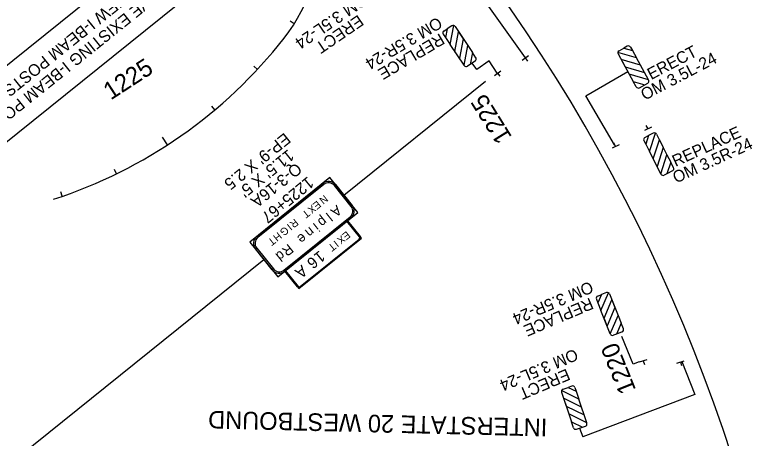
# Model space of a CAD drawing. Extents: x 2001876 to 2025694, y 804561 to 868938.
# Drawn here: x 2022302 to 2023577, y 812979 to 813699 of the extents above; entities that cross this region are included whole.
import ezdxf

# ---------------------------------------------------------------- set-up
doc = ezdxf.new("R2010")
doc.units = 0
for name, color, linetype in [('RD_EX_RW', 7, 'Continuous'), ('RD_PD_CLEAR ZONE', 7, 'Continuous'), ('RD_Sketch2', 7, 'Continuous'), ('RD_TX_RoadID', 7, 'Continuous'), ('TR SN EXTRUDED PANEL SIGNS - GROUND MOUNTED', 7, 'Continuous'), ('TR SN FLAT SHEET - TYPE III - FIXED SZ and MSG SIGN', 7, 'Continuous')]:
    doc.layers.add(name, color=color, linetype=linetype)

msp = doc.modelspace()

# ---------------------------------------------------------------- linework, layer by layer
at = {"layer": 'RD_PD_CLEAR ZONE'}
for centre, radius, start, end in [((2020794.3, 812071.9), 2864.8, 355.713, 56.9613), ((2022534.2, 813836), 286.5, 321.9293, 46.2689), ((2024056.8, 815086.3), 1432.4, 231.3988, 266.755), ((2022115.3, 814164), 818.5, 287.9445, 321.9293)]:
    msp.add_arc(centre, radius, start, end, dxfattribs=at)
at = {"layer": 'RD_Sketch2'}
for p, q in [((2022777, 813683.9), (2022770.2, 813688.1)), ((2022714.3, 813606.2), (2022708.4, 813611.6)), ((2022641.8, 813537.3), (2022636.7, 813543.4)), ((2022561.5, 813477.8), (2022552.8, 813491.2)), ((2022474.6, 813428.6), (2022471.1, 813435.8)), ((2022382.3, 813390.3), (2022379.6, 813397.8))]:
    msp.add_line(p, q, dxfattribs=at)
at = {"layer": 'TR SN EXTRUDED PANEL SIGNS - GROUND MOUNTED'}
for p, q in [((2022861.6, 813392.4), (2023102.7, 813586.2)), ((2022826, 813412.5), (2022827.6, 813410.5)), ((2022845.4, 813408.6), (2022847.4, 813410.2)), ((2022875.9, 813374.6), (2022874, 813373)), ((2022872, 813355.2), (2022873.6, 813353.3)), ((2022715.1, 813320), (2022713.5, 813322)), ((2022887.8, 813317.5), (2022888.6, 813316.5)), ((2022889.1, 813321.8), (2022888.1, 813321.1)), ((2022711.1, 813300.6), (2022713.1, 813302.2)), ((2022101.4, 812781), (2022725.4, 813282.9)), ((2022741.7, 813266.7), (2022739.7, 813265.1)), ((2022761.1, 813262.8), (2022759.5, 813264.7)), ((2022783.5, 813236.9), (2022782.5, 813236.1)), ((2022787.9, 813235.5), (2022787.1, 813236.5)), ((2023262.4, 812995.6), (2023268.5, 812981.1))]:
    msp.add_line(p, q, dxfattribs=at)
for points in [[(2022634, 813761.4), (2022115, 813344), (2022051.2, 813423.4), (2022570.2, 813840.7)], [(2022837.8, 813422), (2022701.6, 813312.5), (2022749.3, 813253.2), (2022885.5, 813362.8), (2022837.8, 813422)], [(2022827.6, 813410.5), (2022715.1, 813320), (2022713.5, 813322), (2022826, 813412.5), (2022827.6, 813410.5)], [(2022874, 813373), (2022845.4, 813408.6), (2022847.4, 813410.2), (2022875.9, 813374.6), (2022874, 813373)], [(2022759.5, 813264.7), (2022872, 813355.2), (2022873.6, 813353.3), (2022761.1, 813262.8), (2022759.5, 813264.7)], [(2022867.7, 813348.5), (2022761.1, 813262.8), (2022784.9, 813233.2), (2022891.5, 813318.9), (2022867.7, 813348.5)], [(2022888.1, 813321.1), (2022866.7, 813347.7), (2022867.7, 813348.5), (2022889.1, 813321.8), (2022888.1, 813321.1)], [(2022787.1, 813236.5), (2022887.8, 813317.5), (2022888.6, 813316.5), (2022787.9, 813235.5), (2022787.1, 813236.5)], [(2022713.1, 813302.2), (2022741.7, 813266.7), (2022739.7, 813265.1), (2022711.1, 813300.6), (2022713.1, 813302.2)], [(2022762.1, 813263.6), (2022783.5, 813236.9), (2022782.5, 813236.1), (2022761.1, 813262.8), (2022762.1, 813263.6)]]:
    msp.add_lwpolyline(points, close=True, dxfattribs=at)
for points in [[(2023170.6, 813626.1), (2023057, 813785.1), (2022969.2, 813728.9)], [(2023122.5, 813599.8), (2023108.9, 813620.8), (2023088, 813605.8), (2023079.9, 813617.1)], [(2023322, 813478), (2023273.4, 813561.2), (2023344.9, 813602.6)], [(2023364.1, 813108.3), (2023354, 813104.6), (2023334.7, 813151.9)], [(2023436.6, 813109.1), (2023458.6, 813052.7), (2023268.5, 812981.1)]]:
    msp.add_lwpolyline(points, dxfattribs=at)
for centre, radius, start, end in [((2022835.5, 813400.6), 15.2, 38.8074, 128.8077), ((2022835.5, 813400.6), 12.7, 38.8074, 128.8077), ((2022864.1, 813365.1), 15.2, 308.8078, 38.8074), ((2022864.1, 813365.1), 12.7, 308.8078, 38.8074), ((2022723, 813310.1), 15.2, 128.8077, 218.8079), ((2022723, 813310.1), 12.7, 128.8077, 218.8079), ((2022886.2, 813319.5), 2.53, 308.8078, 38.8074), ((2022886.2, 813319.5), 3.8, 308.8078, 38.8074), ((2022751.6, 813274.6), 15.2, 218.8076, 308.8078), ((2022751.6, 813274.6), 12.7, 218.8076, 308.8078), ((2022785.5, 813238.5), 3.8, 218.8076, 308.8078), ((2022785.5, 813238.5), 2.53, 218.8076, 308.8078)]:
    msp.add_arc(centre, radius, start, end, dxfattribs=at)
at = {"layer": 'TR SN FLAT SHEET - TYPE III - FIXED SZ and MSG SIGN'}
for p, q in [((2023045.2, 813680.5), (2023037.5, 813675.3)), ((2023042.4, 813648.7), (2023048.8, 813680.9)), ((2023031.9, 813671.6), (2023037.5, 813675.3)), ((2023037.5, 813675.3), (2023034.6, 813660.4)), ((2023050.7, 813679.4), (2023072.6, 813646.7)), ((2023030.8, 813666), (2023034.6, 813660.4)), ((2023034.6, 813660.4), (2023042.4, 813648.7)), ((2023066, 813613.4), (2023042.4, 813648.7)), ((2023066, 813613.4), (2023072.6, 813646.7)), ((2023072.6, 813646.7), (2023080.5, 813635)), ((2023329.9, 813638), (2023338, 813642.5)), ((2023343.9, 813645.7), (2023338, 813642.5)), ((2023338, 813642.5), (2023352.6, 813638.2)), ((2023349.4, 813644.2), (2023352.6, 813638.2)), ((2023080.5, 813635), (2023076.5, 813614.8)), ((2023086.3, 813626.2), (2023080.5, 813635)), ((2023165, 813622.1), (2023175.8, 813629.8)), ((2023359.5, 813625.9), (2023327.9, 813635)), ((2023328.4, 813632.6), (2023347.3, 813598.1)), ((2023352.6, 813638.2), (2023359.5, 813625.9)), ((2023085.3, 813620.7), (2023076.5, 813614.8)), ((2023170.3, 813625.9), (2023174.2, 813620.5)), ((2023380, 813588.7), (2023359.5, 813625.9)), ((2023066.4, 813612.9), (2023066, 813613.4)), ((2023076.5, 813614.8), (2023072, 813611.8)), ((2023117.7, 813596.1), (2023128.4, 813603.8)), ((2023123, 813599.9), (2023126.9, 813594.5)), ((2023380, 813588.7), (2023347.3, 813598.1)), ((2023347.3, 813598.1), (2023354.2, 813585.7)), ((2023359.3, 813576.5), (2023354.2, 813585.7)), ((2023354.2, 813585.7), (2023373.9, 813580)), ((2023364.7, 813575), (2023373.9, 813580)), ((2023373.9, 813580), (2023378.7, 813582.7)), ((2023380.3, 813588.1), (2023380, 813588.7)), ((2023385, 813507.8), (2023373.2, 813502)), ((2023379.2, 813504.9), (2023376.3, 813510.9)), ((2023373.9, 813490.4), (2023379.9, 813493.5)), ((2023379.9, 813493.5), (2023375.2, 813479)), ((2023388.2, 813497.7), (2023379.9, 813493.5)), ((2023381.7, 813466.4), (2023391.8, 813497.7)), ((2023393.5, 813495.9), (2023411.4, 813460.9)), ((2023330, 813478.1), (2023318.1, 813472.4)), ((2023324.1, 813475.3), (2023321.2, 813481.3)), ((2023372.2, 813485), (2023375.2, 813479)), ((2023375.2, 813479), (2023381.7, 813466.4)), ((2023401, 813428.6), (2023381.7, 813466.4)), ((2023401, 813428.6), (2023411.4, 813460.9)), ((2023411.4, 813460.9), (2023417.8, 813448.3)), ((2023417.8, 813448.3), (2023411.5, 813428.7)), ((2023422.6, 813438.9), (2023417.8, 813448.3)), ((2023401.3, 813428), (2023401, 813428.6)), ((2023411.5, 813428.7), (2023406.6, 813426.3)), ((2023420.9, 813433.5), (2023411.5, 813428.7)), ((2023293.5, 813220.5), (2023299.8, 813223)), ((2023299.8, 813223), (2023293.8, 813209)), ((2023299, 813195.9), (2023312, 813226.1)), ((2023308.3, 813226.5), (2023299.8, 813223)), ((2023313.5, 813224.2), (2023328.2, 813187.7)), ((2023291.3, 813215.3), (2023293.8, 813209)), ((2023293.8, 813209), (2023299, 813195.9)), ((2023314.8, 813156.5), (2023299, 813195.9)), ((2023314.8, 813156.5), (2023328.2, 813187.7)), ((2023328.2, 813187.7), (2023333.4, 813174.6)), ((2023333.4, 813174.6), (2023325.3, 813155.7)), ((2023337.3, 813164.8), (2023333.4, 813174.6)), ((2023335.1, 813159.6), (2023325.3, 813155.7)), ((2023315.1, 813155.9), (2023314.8, 813156.5)), ((2023325.3, 813155.7), (2023320.3, 813153.7)), ((2023364.9, 813108.4), (2023377.5, 813112.4)), ((2023371.1, 813110.4), (2023373.1, 813104)), ((2023428, 813106.4), (2023440.6, 813110.4)), ((2023434.3, 813108.4), (2023436.3, 813102.1)), ((2023261.4, 813045), (2023232, 813059.6)), ((2023232, 813057.1), (2023244.5, 813019.9)), ((2023234.5, 813062.2), (2023243.3, 813065.1)), ((2023249.7, 813067.3), (2023243.3, 813065.1)), ((2023243.3, 813065.1), (2023256.9, 813058.4)), ((2023254.8, 813064.8), (2023256.9, 813058.4)), ((2023256.9, 813058.4), (2023261.4, 813045)), ((2023274.9, 813004.7), (2023261.4, 813045)), ((2023274.9, 813004.7), (2023244.5, 813019.9)), ((2023244.5, 813019.9), (2023249, 813006.4)), ((2023252.3, 812996.5), (2023249, 813006.4)), ((2023249, 813006.4), (2023267.4, 812997.3)), ((2023275.1, 813004.1), (2023274.9, 813004.7)), ((2023257.4, 812993.9), (2023267.4, 812997.3)), ((2023267.4, 812997.3), (2023272.6, 812999))]:
    msp.add_line(p, q, dxfattribs=at)
for points in [[(2023058.2, 813625.2), (2023050.3, 813636.9), (2023056.9, 813670.2), (2023064.8, 813658.5)], [(2023373.1, 813601.1), (2023366.3, 813613.5), (2023333.7, 813622.9), (2023340.5, 813610.5)], [(2023394.5, 813441.2), (2023388.1, 813453.8), (2023398.6, 813486.1), (2023405, 813473.5)], [(2023309.5, 813169.7), (2023304.3, 813182.8), (2023317.6, 813214), (2023322.9, 813200.9)], [(2023270.4, 813018.1), (2023265.9, 813031.6), (2023235.5, 813046.7), (2023240, 813033.3)]]:
    msp.add_lwpolyline(points, close=True, dxfattribs=at)
for centre, start, end in [((2023047.4, 813677.2), 69.6622, 123.8065), ((2023047.4, 813677.2), 33.8065, 69.6621), ((2023034.1, 813668.3), 123.8065, 213.8065), ((2023345.9, 813642.2), 28.8772, 118.8771), ((2023331.9, 813634.5), 118.8772, 173.0214), ((2023331.9, 813634.5), 173.0215, 208.8772), ((2023083, 813624), 303.8065, 33.8065), ((2023069.7, 813615.1), 213.8065, 303.8065), ((2023376.8, 813586.2), 298.8772, 28.8772), ((2023362.8, 813578.5), 208.8772, 298.8772), ((2023375.7, 813486.8), 117.0321, 207.0321), ((2023390, 813494.1), 62.8878, 117.0321), ((2023390, 813494.1), 27.0321, 62.8878), ((2023419.1, 813437.1), 297.0321, 27.0321), ((2023404.8, 813429.8), 207.0321, 297.0321), ((2023309.8, 813222.8), 57.689, 111.8332), ((2023309.8, 813222.8), 21.8333, 57.6889), ((2023295, 813216.8), 111.8333, 201.8333), ((2023333.6, 813163.3), 291.8333, 21.8333), ((2023318.8, 813157.4), 201.8333, 291.8333), ((2023235.8, 813058.4), 162.6854, 198.541), ((2023235.8, 813058.4), 108.541, 162.6853), ((2023251, 813063.5), 18.541, 108.541), ((2023256.1, 812997.7), 198.541, 288.541), ((2023271.3, 813002.8), 288.541, 18.541)]:
    msp.add_arc(centre, 4, start, end, dxfattribs=at)

# ---------------------------------------------------------------- texts
at = {"layer": 'RD_EX_RW'}
for s, rotation, p in [('1225', 33.0329, (2022464.7, 813553.2)), ('1225', 121.9244, (2023148.5, 813491.4)), ('1220', 111.9244, (2023359.2, 813061))]:
    msp.add_text(s, height=30, rotation=rotation, dxfattribs=at).set_placement(p)
at = {"layer": 'RD_TX_RoadID'}
msp.add_text('INTERSTATE 20 WESTBOUND', height=30, rotation=178.6291, dxfattribs=at).set_placement((2023208.1, 813011.5))
at = {"layer": 'TR SN EXTRUDED PANEL SIGNS - GROUND MOUNTED'}
for s, height, rotation, p in [('ERECT NEW I-BEAM POSTS AND NEW SIGN.', 20, 218.8076, (2022558.9, 813798.4)), ('REMOVE EXISTING I-BEAM POSTS AND SIGN.', 20, 218.8076, (2022585, 813780.9)), ('OM 3.5L-24', 20, 214.4426, (2022892.8, 813736)), ('ERECT ', 20, 214.4426, (2022886, 813700)), ('OM 3.5R-24', 20, 210.6513, (2023021.2, 813696.3)), ('REPLACE', 20, 210.6513, (2023025, 813668.5)), ('ERECT ', 20, 27.727, (2023384.5, 813588)), ('OM 3.5L-24', 20, 27.727, (2023373.5, 813553)), ('REPLACE', 20, 24.6346, (2023426, 813440.1)), ("EP-9' X 2.5", 20, 218.8076, (2022760.6, 813499.5)), ('OM 3.5R-24', 20, 24.6346, (2023426.9, 813412)), ("11.5' X 5'", 20, 218.8076, (2022766.7, 813471.2)), ('Q-3-16A', 20, 218.8076, (2022779.9, 813448.6)), ('1225+67', 20, 219.5254, (2022800.1, 813425.1)), ('N', 12.7, 218.8076, (2022828.1, 813393.3)), ('X', 12.7, 218.8076, (2022807.6, 813376.8)), ('E', 12.7, 218.8076, (2022816.1, 813383.6)), ('A', 16.9, 218.8076, (2022849.3, 813376.2)), ('T', 12.7, 218.8076, (2022797.3, 813368.6)), ('l', 16.9, 218.8076, (2022833.3, 813363.4)), ('R', 12.7, 218.8076, (2022777.8, 813352.9)), ('p', 16.9, 218.8076, (2022825.2, 813356.9)), ('G', 12.7, 218.8076, (2022761.5, 813339.8)), ('I', 12.7, 218.8076, (2022767, 813344.2)), ('n', 16.9, 218.8076, (2022803.6, 813339.5)), ('i', 16.9, 218.8076, (2022811.5, 813345.8)), ('H', 12.7, 218.8076, (2022749.4, 813330)), ('e', 16.9, 218.8076, (2022790.1, 813328.6)), ('X', 12.7, 218.8076, (2022857.6, 813325)), ('E', 12.7, 218.8076, (2022866.1, 813331.8)), ('T', 12.7, 218.8076, (2022738.9, 813321.6)), ('I', 12.7, 218.8076, (2022846.4, 813315.9)), ('d', 16.9, 218.8076, (2022753.5, 813299.2)), ('R', 16.9, 218.8076, (2022767.2, 813310.2)), ('1', 19, 218.8076, (2022820, 813298.8)), ('T', 12.7, 218.8076, (2022841.5, 813312)), ('6', 19, 218.8076, (2022807.9, 813289.1)), ('A', 19, 218.8076, (2022789.8, 813274.4)), ('OM 3.5R-24', 20, 202.986, (2023280.6, 813246.3)), ('REPLACE', 20, 202.986, (2023280.6, 813218.2)), ('OM 3.5L-24', 20, 202.986, (2023254.7, 813131.4)), ('ERECT ', 20, 202.986, (2023240.9, 813097.4))]:
    msp.add_text(s, height=height, rotation=rotation, dxfattribs=at).set_placement(p)

doc.saveas('drawing.dxf')
